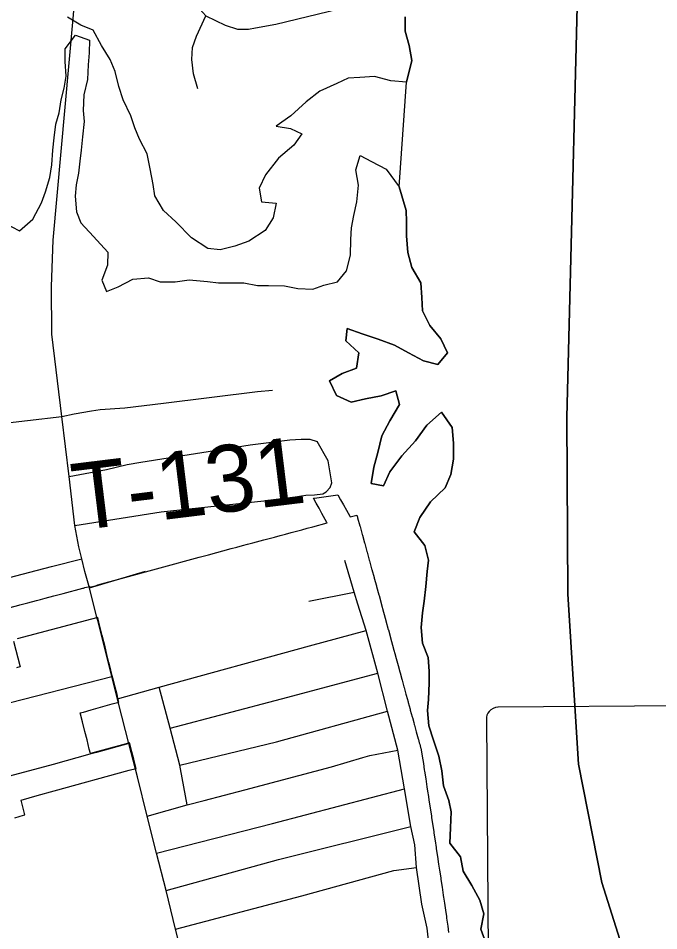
# Model space of a CAD drawing. Extents: x 114604 to 551442, y 316898 to 567001.
# Drawn here: x 167440 to 170319, y 459640 to 463739 of the extents above; entities that cross this region are included whole.
import ezdxf

# ---------------------------------------------------------------- set-up
doc = ezdxf.new("R2010")
doc.units = 0
for name, color, linetype in [('_CIVIL_CONSTRUCTION', 7, 'Continuous'), ('DV_X_County_Line', 7, 'Continuous'), ('GE_P_Alignment_1000_Cardinal_Points', 7, 'Continuous'), ('GE_P_Alignment_100_Cardinal_Points', 7, 'Continuous'), ('GE_P_Alignment_100_Stations', 7, 'Continuous'), ('GE_P_Alignment_500_Bearings', 7, 'Continuous'), ('GE_P_Alignment_500_Curve_Data', 7, 'Continuous'), ('GE_P_Alignment_500_Distances', 7, 'Continuous'), ('PM_P_Crosswalk', 7, 'Continuous'), ('VG_X_Tree_Line_Lt', 7, 'Continuous')]:
    doc.layers.add(name, color=color, linetype=linetype)

msp = doc.modelspace()

# ---------------------------------------------------------------- linework, layer by layer
at = {"layer": '_CIVIL_CONSTRUCTION'}
for p, q in [((167772.5, 461131.6), (167760.2, 461180.6)), ((167937.6, 460481.2), (167890.6, 460663.2))]:
    msp.add_line(p, q, dxfattribs=at)
for points in [[(167635.9, 461949.3), (167591.6, 462319.5), (167590, 462533.3), (167597.3, 462741.3), (167686.7, 463737.7), (167703.4, 463934.8), (167709, 464038.6), (167709.4, 464115.9), (167703.7, 464198.9), (167694, 464266.3), (167673.3, 464361.9), (167647.6, 464451.9), (167583.1, 464670), (167517, 464881.3), (167489.3, 464979.8)], [(167760.2, 461180.6), (167739.3, 461254.6), (167725.9, 461310.2), (167712.4, 461364.5), (167694.8, 461461.1), (167668.5, 461680.8), (167635.9, 461949.3)], [(167797.3, 461033.4), (167794.8, 461043.4), (167772.5, 461131.6)], [(167890.6, 460663.2), (167885.9, 460681.7), (167860.6, 460782.1), (167797.3, 461033.4)], [(167976, 460331.2), (167967.5, 460365.4), (167937.6, 460481.2)], [(168657.6, 457655.7), (168627.7, 457758.9), (168586.4, 457940.7), (168545.7, 458118.1), (168494, 458294.5), (168448.5, 458464.7), (168404.3, 458632.6), (168361.5, 458806.3), (168322.4, 458954.2), (168320.9, 458959.6), (168275.3, 459138.1), (168234.7, 459303), (168233.1, 459309.3), (168187.6, 459488.1), (168146.6, 459648), (168104.4, 459821.6), (168061.8, 459989.1), (168019.9, 460155.2), (167976, 460331.2)]]:
    msp.add_lwpolyline(points, dxfattribs=at)
at = {"layer": 'DV_X_County_Line'}
msp.add_line((169152.1, 462982.1), (169185.5, 463451), dxfattribs=at)
for points in [[(168523, 462975.7), (168533.4, 462913.7), (168599.5, 462907.9), (168585.8, 462841.8), (168550, 462785.5), (168476, 462737.1), (168414, 462714.8), (168347.9, 462698.4), (168291.7, 462704.2), (168219.3, 462752), (168148.9, 462823.8), (168092.5, 462875.7), (168054.1, 462941.7), (168045.9, 462991.7), (168033.6, 463061.8), (168019.2, 463129.9), (167984.9, 463195.8), (167964.6, 463245.9), (167946.3, 463299.9), (167911.9, 463371.9), (167891.6, 463431.9), (167875.3, 463500), (167853, 463554), (167814.6, 463615.9), (167776.3, 463685.9), (167722, 463707.7), (167661.7, 463743.5)], [(169178.8, 463744.5), (169179, 463680.5), (169197.2, 463616.4), (169209.4, 463548.3), (169185.5, 463451)], [(167377.1, 462820.5), (167445.4, 462784.7), (167505.4, 462837.1), (167545.1, 462909.4), (167562.9, 462959.6), (167582.7, 463023.8), (167590.5, 463079.9), (167596.2, 463146.1), (167602, 463202.2), (167609.7, 463262.4), (167623.5, 463314.5), (167633.3, 463372.7), (167647.1, 463424.8), (167654.9, 463479), (167650.6, 463545.1), (167650.3, 463601.2), (167698.2, 463663.5), (167760.4, 463639.7), (167758.7, 463583.6), (167754.9, 463529.5), (167751.2, 463463.3), (167735.4, 463395.2), (167731.7, 463325), (167736, 463274.9), (167728.2, 463206.8), (167722.5, 463146.6), (167716.7, 463096.5), (167710.9, 463042.4), (167701.1, 462990.2), (167695.3, 462940.1), (167701.7, 462870), (167721.9, 462820), (167778.3, 462758.1), (167842.8, 462688.2), (167841, 462630.1), (167815.3, 462561.9), (167837.5, 462511.9), (167889.6, 462532.1), (167955.6, 462566.5), (168025.7, 462572.8), (168077.9, 462555), (168146, 462555.3), (168208.1, 462563.6), (168290.4, 462555.9), (168340.5, 462550.1), (168454.8, 462550.6), (168515, 462538.8), (168565.1, 462539.1), (168637.2, 462537.4), (168697.4, 462525.6), (168763.6, 462521.9), (168813.6, 462540.1), (168875.7, 462554.4), (168915.6, 462604.7), (168933.3, 462674.9), (168935, 462745), (168938.8, 462797.2), (168948.6, 462853.3), (168962.3, 462913.5), (168970, 462989.7), (168957.7, 463057.8), (168977.4, 463122), (169027.7, 463096.1), (169094, 463060.4), (169152.1, 462982.1)], [(169185.5, 463451), (169114.3, 463457.2), (169042, 463476.9), (168975.9, 463472.6), (168923.8, 463470.4), (168871.8, 463446.1), (168795.8, 463411.7), (168733.8, 463363.4), (168666, 463301), (168600, 463254.6), (168664.2, 463242.9), (168714.4, 463219), (168678.6, 463168.8), (168610.7, 463110.4), (168550.9, 463036), (168523, 462975.7)], [(169152.1, 462982.1), (169183.3, 462875.1), (169185.4, 462825.1), (169185.6, 462761), (169191.8, 462686.8), (169210.1, 462618.8), (169250.4, 462550.8), (169254.6, 462484.7), (169256.7, 462424.5), (169291, 462358.5), (169339.3, 462298.5), (169369.6, 462236.5), (169325.6, 462184.3), (169261.4, 462200.2), (169195.1, 462236.1), (169130.8, 462269.9), (169058.6, 462297.8), (168986.3, 462321.7), (168918.1, 462345.5), (168912.2, 462289.4), (168970.5, 462235.5), (168960.7, 462167.3), (168896.6, 462143.1), (168838.5, 462110.9), (168870.8, 462044.9), (168937, 462015), (169001.2, 462029.2), (169071.3, 462043.4), (169137.4, 462065.6), (169153.7, 462003.5), (169109.8, 461931.3), (169073.8, 461863.1), (169056, 461788.9), (169038.2, 461722.7), (169026.3, 461648.5), (169082.5, 461638.7), (169110.4, 461700.8), (169164.3, 461773.1), (169226.3, 461841.4), (169276.2, 461911.7), (169342.3, 461969.9), (169390.6, 461899.9), (169396.8, 461829.8), (169397, 461757.7), (169385.2, 461689.5), (169359.3, 461629.3), (169293.3, 461567.1), (169245.3, 461496.8), (169219.5, 461432.6), (169267.8, 461370.6), (169284, 461304.5), (169278.1, 461254.4), (169272.3, 461186.3), (169264.5, 461120.1), (169256.6, 461068), (169250.8, 461001.9), (169257, 460931.7), (169283.3, 460867.7), (169287.4, 460805.5), (169287.6, 460753.5), (169283.8, 460679.3), (169279.9, 460629.2), (169286.1, 460561.1), (169306.4, 460497), (169330.6, 460424.9), (169344.9, 460358.8), (169351.1, 460290.7), (169375.3, 460224.6), (169385.5, 460174.5), (169383.7, 460102.4), (169379.9, 460034.2), (169428.2, 459972.2), (169440.4, 459908.1), (169478.7, 459844.1), (169515, 459778), (169533.2, 459716), (169519.4, 459647.8), (169541.6, 459585.7)]]:
    msp.add_lwpolyline(points, dxfattribs=at)
at = {"layer": 'GE_P_Alignment_1000_Cardinal_Points'}
for p, q in [((167760.2, 461180.6), (168011.8, 461255.9)), ((166970, 460553.4), (167860.6, 460782.1)), ((167937.6, 460481.2), (167791.4, 460441.1))]:
    msp.add_line(p, q, dxfattribs=at)
for points in [[(167673.3, 464361.9), (167753.4, 464393.8), (167822.3, 464400), (167899.6, 464389.5), (167937.8, 464376.4), (167990.6, 464347.9), (168021.6, 464319.3), (168051.8, 464284.5), (168084.1, 464231.2), (168139, 464077.5), (168183.1, 463915.6), (168219.1, 463830.1), (168256.6, 463780.1), (168284, 463750), (168370.3, 463707.1), (168426.3, 463689.8), (168474.8, 463689.2), (168507.3, 463695.9), (168597.7, 463712), (168883.3, 463780.5)], [(168247.6, 463421.8), (168227.5, 463489), (168220.5, 463553.2), (168223.6, 463606.8), (168241.9, 463658.8), (168284, 463750)], [(167635.9, 461949.3), (167691.9, 461962.1), (167769.4, 461975.9), (167808.5, 461982.2), (167919.2, 461988.4), (168092.9, 462009.5), (168515, 462062.5), (168583.2, 462068)], [(167668.5, 461680.8), (167836.3, 461712.1), (167929.9, 461734.1), (167991.3, 461744.3), (168482.6, 461822.6), (168660.2, 461845.2), (168711.7, 461848), (168751, 461848.3), (168783.4, 461837.3)], [(168809.2, 461602.7), (168825, 461611.3), (168841.8, 461630.9), (168849, 461651.6), (168832.8, 461750.6), (168783.4, 461837.3)], [(167694.8, 461461.1), (168083.2, 461521.5), (168627.8, 461579.8), (168733.3, 461596.9), (168771.8, 461598.8), (168809.2, 461602.7)], [(165587.3, 460763.7), (165651.6, 460768.2), (165729.6, 460783.4), (165885.5, 460832.6), (166342.3, 460956.6), (166974.5, 461116.1), (167589.5, 461276.9), (167725.9, 461310.2)], [(167791.4, 460441.1), (167762.2, 460433.1), (167597, 460387.5), (166421.9, 460074.7)]]:
    msp.add_lwpolyline(points, dxfattribs=at)
at = {"layer": 'GE_P_Alignment_100_Cardinal_Points'}
for p, q in [((168745.7, 461121), (168950.7, 461161.4)), ((168200, 460205.8), (168169.3, 460367.8))]:
    msp.add_line(p, q, dxfattribs=at)
for points in [[(168967.3, 461107.1), (168950.7, 461161.4), (168908.5, 461303.7)], [(169468.8, 458354.7), (169437.7, 458431.6), (169429.4, 458486), (169425.1, 458527.2), (169427.4, 458612.6), (169413.6, 458710.9), (169362.2, 459060.9), (169338.5, 459258.1), (169309.4, 459413), (169285.1, 459584.6), (169278.4, 459651.4), (169254.4, 459760), (169230.9, 459924.5), (169222.5, 460025.5), (169205.1, 460108.1), (169176.3, 460277.9), (169146.9, 460451.4), (169099.9, 460627), (169057.2, 460797.9), (169003.6, 460988.7), (168967.3, 461107.1)], [(167885.9, 460681.7), (168073.6, 460735), (168750, 460920.1), (169003.6, 460988.7)], [(168123.6, 460549.6), (168623.7, 460681.2), (169057.2, 460797.9)], [(168169.3, 460367.8), (168166.2, 460384), (168123.6, 460549.6), (168073.6, 460735)], [(168166.2, 460384), (168601.6, 460488.1), (169099.9, 460627)], [(168989.8, 460418.9), (169020.3, 460428.1), (169146.9, 460451.4)], [(168276.2, 460225.4), (168459, 460272.6), (168847.6, 460376.3), (168989.8, 460418.9)], [(168061.8, 459989.1), (168583.4, 460122), (169176.3, 460277.9)], [(168019.9, 460155.2), (168200, 460205.8), (168276.2, 460225.4)], [(168104.4, 459821.6), (168609.8, 459960.5), (169205.1, 460108.1)], [(168146.6, 459648), (168715.3, 459797), (169128.3, 459911.4), (169230.9, 459924.5)]]:
    msp.add_lwpolyline(points, dxfattribs=at)
at = {"layer": 'GE_P_Alignment_100_Stations'}
for points in [[(167404.1, 461092.8), (167442.9, 461103), (167447.2, 461104.1), (167482.5, 461113.4), (167521.5, 461123.7), (167539.8, 461128.5), (167561.6, 461134.2), (167600.6, 461144.5), (167641.7, 461155.4), (167730, 461178.9), (167732.7, 461179.6), (167739.3, 461181.3), (167761.8, 461187.2), (167762.6, 461183.8), (167791.5, 461191.7), (167797.9, 461193.5), (167902.3, 461222), (168253, 461317.8), (168295.2, 461329.3), (168397.7, 461356.7), (168422.2, 461363.2), (168447.5, 461370), (168471.2, 461376.3), (168494.6, 461382.5), (168543.9, 461395.7), (168568.6, 461402.3), (168592.3, 461408.7), (168618, 461415.5), (168641.3, 461421.7), (168667, 461428.6), (168690.4, 461434.9), (168715.2, 461441.5), (168739.5, 461448), (168763.7, 461454.5), (168829.4, 461472), (168828, 461474.6), (168805.2, 461515.1), (168792.3, 461538.1), (168779.3, 461561.3), (168767, 461583.3), (168771.1, 461583.8), (168877.1, 461597.5), (168889, 461576.2), (168902.2, 461552.7), (168915.2, 461529.6), (168930.4, 461502.6), (168932.1, 461499.4), (168962, 461507.4), (168964.8, 461497.7), (168965.7, 461494.5), (168975.6, 461459), (168976.5, 461455.7), (168986.3, 461420.3), (168987.2, 461417.1), (168996.8, 461382.2), (168997.6, 461379), (169007.4, 461343.6), (169008.3, 461340.4), (169018, 461305), (169018.9, 461301.8), (169028.6, 461266.4), (169029.5, 461263.1), (169039.3, 461227.6), (169040.2, 461224.3), (169049.9, 461189), (169050.8, 461185.8), (169060.9, 461148.8), (169061.8, 461145.6), (169071, 461112.1), (169071.5, 461110.3), (169082.4, 461070.7), (169092.4, 461034.1), (169092.8, 461032.3), (169103.6, 460992.9), (169104.1, 460991.1), (169115.1, 460951), (169115.6, 460949.2), (169125.6, 460912.6), (169126.1, 460910.8), (169136, 460874.7), (169136.5, 460873), (169147.6, 460832.3), (169155.7, 460802.6), (169156.8, 460798.8), (169164.7, 460769.8), (169165.7, 460766), (169173.8, 460736.5), (169174.9, 460732.7), (169183, 460702.8), (169184.1, 460699), (169192.4, 460668.7), (169193.4, 460664.9), (169201.5, 460635.3), (169202.5, 460631.7), (169210.8, 460601.4), (169211.8, 460597.6), (169217.9, 460575.4), (169220.1, 460567.3), (169221.2, 460563.5), (169229.5, 460533.1), (169237.7, 460503), (169238.8, 460499.2), (169242.9, 460484), (169244.6, 460478), (169248.7, 460462.7), (169249.3, 460461), (169251.6, 460453.3), (169255.9, 460425), (169261.1, 460391.2), (169265.5, 460362.4), (169266.4, 460356.3), (169271.6, 460322), (169277, 460287.3), (169281.4, 460258.4), (169282.3, 460252.3), (169287.5, 460217.9), (169292.9, 460183), (169297.3, 460154.2), (169298.2, 460148), (169303.5, 460113.3), (169307.8, 460084.4), (169308.8, 460078.2), (169314, 460043.4), (169318.3, 460014.9), (169319.2, 460008.7), (169324.4, 459974.2), (169329.6, 459939.8), (169333.9, 459911.7), (169334.8, 459905.3), (169339.2, 459876.6), (169340.1, 459870.2), (169345.3, 459835.7), (169350.6, 459799.4), (169352, 459790.1), (169352.9, 459783.7), (169353.3, 459781.4), (169355.8, 459764.1), (169360.5, 459732), (169364.6, 459703.9), (169365.5, 459697.5), (169370.8, 459661.5), (169374.9, 459632.9)], [(167424.2, 460147.9), (167463.3, 460158.8), (167469.9, 460160.6), (167452.9, 460227.4), (167524.7, 460247.2), (167602.3, 460268.7), (167938.9, 460361.7), (167969.9, 460368.7), (167959.1, 460410.4), (167950.3, 460444.5), (167940, 460484.4), (167908.7, 460475.8), (167764.6, 460436.3), (167759.5, 460455.7), (167749.2, 460497.1), (167739.5, 460535.8), (167729, 460578.2), (167718.9, 460618.7), (167733.1, 460622.6), (167767.9, 460632.3), (167862.7, 460658.8), (167892.9, 460666.4), (167888.2, 460685.1), (167884.2, 460701.1), (167875.7, 460735), (167865.6, 460774.7), (167862.9, 460785.5), (167856.4, 460811.2), (167847.7, 460845.8), (167838.8, 460881.2), (167830.1, 460915.7), (167817.3, 460966.6), (167804.2, 461018.8), (167797.7, 461046.8), (167769.6, 461039.6), (167435, 460951.8)], [(167419.5, 460941.6), (167449.4, 460826.1), (167447.6, 460825.6), (167431.7, 460821.3)]]:
    msp.add_lwpolyline(points, dxfattribs=at)
at = {"layer": 'GE_P_Alignment_500_Bearings'}
msp.add_lwpolyline([(166273, 461789.7), (166413.7, 461807.2), (166482.1, 461815), (166760.2, 461849.3), (166977.2, 461874.1), (167064.3, 461883.6), (167229, 461903.7), (167325.4, 461914.8), (167635.9, 461949.3)], dxfattribs=at)
at = {"layer": 'GE_P_Alignment_500_Curve_Data'}
for p, q in [((171125.6, 460655.6), (169596.7, 460644.6)), ((169545.7, 460589.7), (169568.5, 457419.8))]:
    msp.add_line(p, q, dxfattribs=at)
msp.add_ellipse((169605.5, 460596.8), major_axis=(60.5, 0.4), ratio=0.8, start_param=1.712693, end_param=3.28349, dxfattribs=at)
at = {"layer": 'GE_P_Alignment_500_Distances'}
for points in [[(170803.8, 457703.8), (170250.2, 459264.1), (170063.2, 459856.3), (169958.9, 460388.9), (169911.1, 461152.6), (169905.4, 461946.5), (169968.1, 464386.5)], [(169968.1, 464386.5), (169905.4, 461946.5), (169911.1, 461152.6), (169958.9, 460388.9), (170063.2, 459856.3), (170250.2, 459264.1), (170803.8, 457703.8)]]:
    msp.add_lwpolyline(points, dxfattribs=at)
at = {"layer": 'VG_X_Tree_Line_Lt'}
msp.add_line((169152.1, 462982.1), (169185.5, 463451), dxfattribs=at)
for points in [[(169185.5, 463451), (169209.4, 463548.3), (169197.2, 463616.4), (169179, 463680.5), (169178.8, 463744.5)], [(169541.6, 459585.7), (169519.4, 459647.8), (169533.2, 459716), (169515, 459778), (169478.7, 459844.1), (169440.4, 459908.1), (169428.2, 459972.2), (169379.9, 460034.2), (169383.7, 460102.4), (169385.5, 460174.5), (169375.3, 460224.6), (169351.1, 460290.7), (169344.9, 460358.8), (169330.6, 460424.9), (169306.4, 460497), (169286.1, 460561.1), (169279.9, 460629.2), (169283.8, 460679.3), (169287.6, 460753.5), (169287.4, 460805.5), (169283.3, 460867.7), (169257, 460931.7), (169250.8, 461001.9), (169256.6, 461068), (169264.5, 461120.1), (169272.3, 461186.3), (169278.1, 461254.4), (169284, 461304.5), (169267.8, 461370.6), (169219.5, 461432.6), (169245.3, 461496.8), (169293.3, 461567.1), (169359.3, 461629.3), (169385.2, 461689.5), (169397, 461757.7), (169396.8, 461829.8), (169390.6, 461899.9), (169342.3, 461969.9), (169276.2, 461911.7), (169226.3, 461841.4), (169164.3, 461773.1), (169110.4, 461700.8), (169082.5, 461638.7), (169026.3, 461648.5), (169038.2, 461722.7), (169056, 461788.9), (169073.8, 461863.1), (169109.8, 461931.3), (169153.7, 462003.5), (169137.4, 462065.6), (169071.3, 462043.4), (169001.2, 462029.2), (168937, 462015), (168870.8, 462044.9), (168838.5, 462110.9), (168896.6, 462143.1), (168960.7, 462167.3), (168970.5, 462235.5), (168912.2, 462289.4), (168918.1, 462345.5), (168986.3, 462321.7), (169058.6, 462297.8), (169130.8, 462269.9), (169195.1, 462236.1), (169261.4, 462200.2), (169325.6, 462184.3), (169369.6, 462236.5), (169339.3, 462298.5), (169291, 462358.5), (169256.7, 462424.5), (169254.6, 462484.7), (169250.4, 462550.8), (169210.1, 462618.8), (169191.8, 462686.8), (169185.6, 462761), (169185.4, 462825.1), (169183.3, 462875.1), (169152.1, 462982.1)]]:
    msp.add_lwpolyline(points, dxfattribs=at)

# ---------------------------------------------------------------- texts
at = {"layer": 'PM_P_Crosswalk'}
msp.add_text('T-131', height=300, rotation=6.9944, dxfattribs=at).set_placement((167701.9, 461437.4))

doc.saveas('drawing.dxf')
